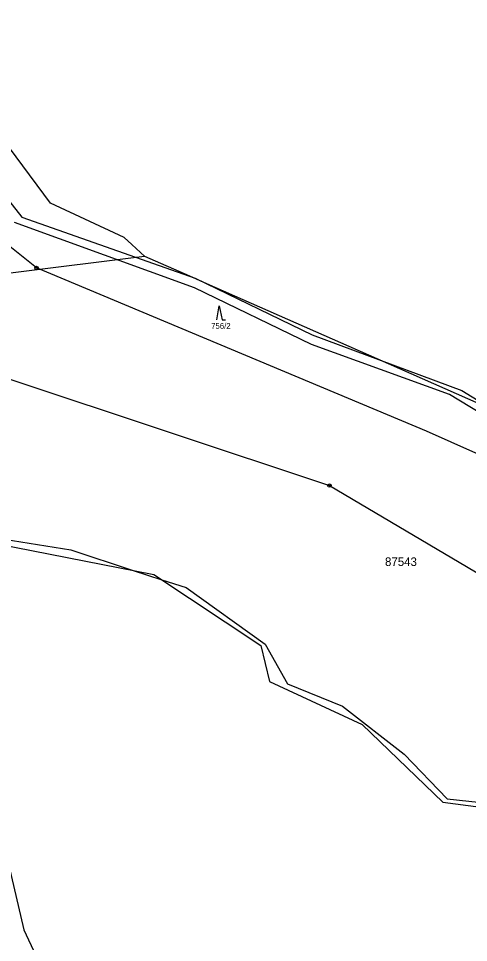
# Model space of a CAD drawing. Extents: x -547623 to -538651, y -1096714 to -1086522.
# Drawn here: x -545761.3 to -545630.3, y -1092203.4 to -1091934.2 of the extents above; entities that cross this region are included whole.
import ezdxf

# ---------------------------------------------------------------- set-up
doc = ezdxf.new("R2010")
doc.units = 0
for name, color, linetype in [('Vrstva 1', 7, 'Continuous'), ('Vrstva 25', 7, 'Continuous'), ('Vrstva 52', 7, 'Continuous'), ('Vrstva 53', 7, 'Continuous'), ('Vrstva 83', 7, 'Continuous'), ('Vrstva 86', 7, 'Continuous')]:
    doc.layers.add(name, color=color, linetype=linetype)

msp = doc.modelspace()

# ---------------------------------------------------------------- linework, layer by layer
at = {"layer": 'Vrstva 1'}
for points in [[(-545799.5, -1091942.15), (-545760.35, -1091992.09)], [(-545756.06, -1092006.88), (-545796.41, -1091974.56)], [(-545710.02, -1092012.65), (-545762.41, -1091993.66)], [(-545760.35, -1091992.09), (-545709.8, -1092009.85)], [(-545642.49, -1092054.45), (-545756.06, -1092006.88)], [(-545709.8, -1092009.85), (-545675.75, -1092026.31)], [(-545675.93, -1092029.14), (-545710.02, -1092012.65)], [(-545675.75, -1092026.31), (-545632.24, -1092042.55)], [(-545635.82, -1092043.73), (-545675.93, -1092029.14)], [(-545764.38, -1092039.08), (-545670.74, -1092070.27)], [(-545632.24, -1092042.55), (-545567.79, -1092082.09)], [(-545569.97, -1092083.65), (-545635.82, -1092043.73)], [(-545613.78, -1092067.26), (-545642.49, -1092054.45)], [(-545670.74, -1092070.27), (-545623.92, -1092097.92)], [(-545772.42, -1092086.24), (-545721.86, -1092096.13)], [(-545721.86, -1092096.13), (-545690.7, -1092116.89)], [(-545690.7, -1092116.89), (-545688.19, -1092127.36)], [(-545688.19, -1092127.36), (-545661.23, -1092139.87)], [(-545661.23, -1092139.87), (-545637.75, -1092162.46)], [(-545768.55, -1092162.24), (-545759.73, -1092199.71)], [(-545637.75, -1092162.46), (-545609.7, -1092166.22)], [(-545759.73, -1092199.71), (-545732.55, -1092257.84)]]:
    msp.add_lwpolyline(points, dxfattribs=at)
at = {"layer": 'Vrstva 25'}
msp.add_lwpolyline([(-545703.51, -1092021.95), (-545702.81, -1092017.95), (-545702.01, -1092021.95), (-545701.01, -1092021.95)], dxfattribs=at)
at = {"layer": 'Vrstva 52'}
for points in [[(-545724.5, -1092003.5), (-545728.32, -1092000), (-545730.5, -1091998), (-545752, -1091988), (-545792, -1091934), (-545736.5, -1091889), (-545694, -1091848.5), (-545667, -1091817), (-545600.5, -1091720), (-545582, -1091687), (-545523.5, -1091547), (-545509, -1091469.5), (-545491.5, -1091429), (-545458, -1091376), (-545412, -1091289.5), (-545377.18, -1091230.31)], [(-545724.5, -1092003.5), (-545726.99, -1092003.81), (-545732.5, -1092004.5), (-545755.02, -1092007.32), (-545796.5, -1092012.5), (-545806.5, -1092019.5), (-545812, -1092029), (-545813.49, -1092037.92), (-545813.5, -1092038), (-545813.06, -1092039.76)], [(-545269, -1092062), (-545282.78, -1092073.81), (-545283, -1092074), (-545283.25, -1092074.12), (-545297.5, -1092081), (-545333.55, -1092092.6), (-545341, -1092095), (-545377.94, -1092100.06), (-545436, -1092108), (-545454, -1092106.5), (-545456.66, -1092105.92), (-545470.12, -1092102.96), (-545490.51, -1092098.48), (-545561, -1092083), (-545585, -1092071.5), (-545609.5, -1092054.5), (-545619, -1092050), (-545622.76, -1092048.36), (-545630.5, -1092045), (-545656.88, -1092033.35), (-545706.46, -1092011.46), (-545711.35, -1092009.3), (-545724.5, -1092003.5)], [(-545795.32, -1092073.55), (-545768, -1092085.5), (-545746, -1092089), (-545727.86, -1092094.96), (-545719.5, -1092097.7), (-545712.5, -1092100), (-545689.5, -1092116.5), (-545683, -1092128), (-545667, -1092134.5), (-545649, -1092148.5), (-545636.5, -1092161.5), (-545608.5, -1092164.5)]]:
    msp.add_lwpolyline(points, dxfattribs=at)
at = {"layer": 'Vrstva 83'}
for centre, radius in [((-545756.06, -1092006.88), 0.5), ((-545756.06, -1092006.88), 0.1), ((-545670.74, -1092070.27), 0.5), ((-545670.74, -1092070.27), 0.1)]:
    msp.add_circle(centre, radius, dxfattribs=at)

# ---------------------------------------------------------------- texts
at = {"layer": 'Vrstva 53'}
msp.add_text('87543', height=2.5, dxfattribs=at).set_placement((-545654.58, -1092093.69))
at = {"layer": 'Vrstva 86'}
msp.add_text('756/2', height=1.7, dxfattribs=at).set_placement((-545705.2, -1092024.61))

doc.saveas('drawing.dxf')
